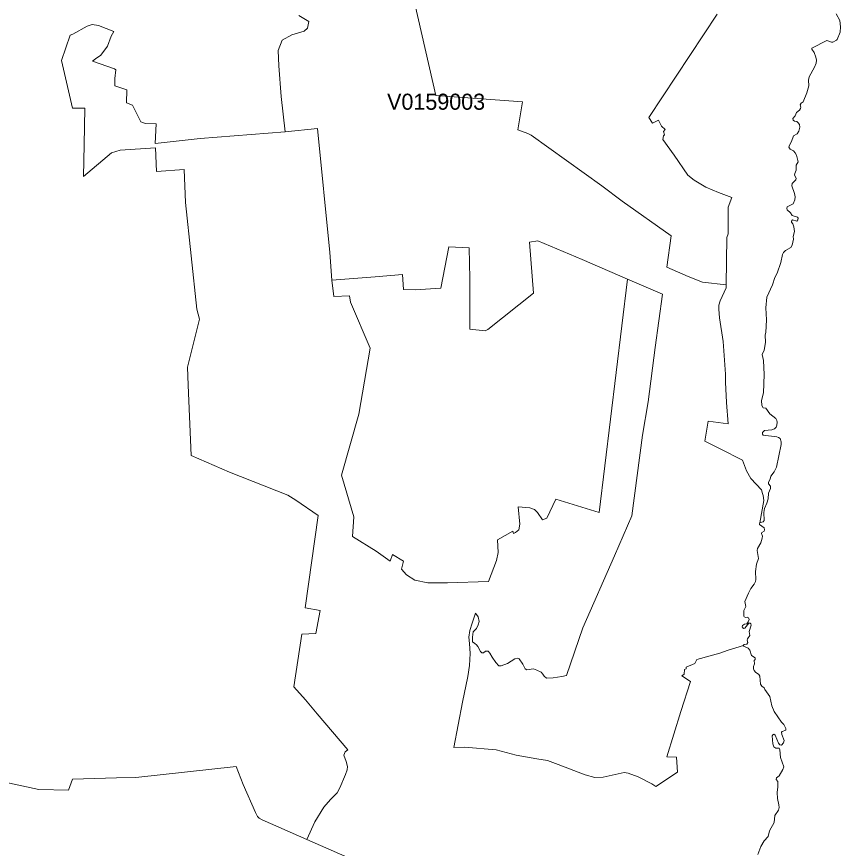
# Model space of a CAD drawing. Extents: x 369010 to 735936, y 6377141 to 6616555.
# Drawn here: x 512280 to 517405, y 6464806 to 6469982 of the extents above; entities that cross this region are included whole.
import ezdxf
from ezdxf.enums import TextEntityAlignment as Align

# ---------------------------------------------------------------- set-up
doc = ezdxf.new("R2010")
doc.units = 0
doc.header["$LTSCALE"] = 40
doc.layers.add('3', color=7, linetype='Continuous', lineweight=13)
doc.layers.add('4', color=7, linetype='Continuous')

msp = doc.modelspace()

# ---------------------------------------------------------------- linework, layer by layer
at = {"layer": '3'}
for points in [[(516656.16, 6467292.84), (516562.48, 6467339.01), (516583, 6467465.13), (516707.63, 6467447.09), (516696.04, 6467580.81), (516690.91, 6467706.1), (516690.91, 6467756.25), (516676.84, 6467960.64), (516652.85, 6468106.78), (516649.04, 6468160.74), (516649.04, 6468186.39), (516656.82, 6468212.05), (516694.06, 6468294.47), (516695.22, 6468312.51), (516546.26, 6468329.22), (516457.55, 6468365.3), (516324.82, 6468422.4), (516353.12, 6468616.54), (516047.93, 6468833.35), (515921.48, 6468929.5), (515482.07, 6469244.46), (515460.72, 6469254.39), (515397.66, 6469277.56), (515427.29, 6469451.01), (515144.61, 6469472.85), (514887.42, 6469490.4), (514643.13, 6470561.71)], [(514643.13, 6470561.71), (514887.42, 6469490.4)], [(512700.45, 6469184.38), (512704.25, 6469412.11), (512628.45, 6469412.11), (512560.1, 6469708.53), (512614.05, 6469866.75), (512629.94, 6469873.21), (512719.98, 6469922.2), (512750.76, 6469932.46), (512790.65, 6469927.33), (512885.81, 6469889.92), (512869.26, 6469859.47), (512844.77, 6469797.74), (512803.55, 6469741.14), (512771.45, 6469719.29), (512753.41, 6469705.06), (512889.78, 6469656.23), (512897.56, 6469651.1), (512891.44, 6469596.16), (512891.44, 6469551.14), (512966.08, 6469525.32), (512963.43, 6469445.55), (513000.84, 6469430.15), (513052.31, 6469327.21), (513082.76, 6469316.45), (513148.3, 6469313.97), (513141.84, 6469192.99), (513422.21, 6469222.61), (513951.66, 6469265.48), (513925.67, 6469484.61), (513912.27, 6469675.76), (513908.46, 6469770.93), (513932.79, 6469835.31), (513992.04, 6469868.74), (514069.66, 6469891.08), (514090.18, 6469909.12), (514099.12, 6469951.66), (514036.23, 6469988.9)], [(514036.23, 6469988.9), (514099.12, 6469951.66), (514090.18, 6469909.12), (514069.66, 6469891.08), (513992.04, 6469868.74), (513932.79, 6469835.31), (513908.46, 6469770.93), (513912.27, 6469675.76), (513925.67, 6469484.61), (513951.66, 6469265.48), (514152.41, 6469285.17), (514228.38, 6468513.43), (514240.96, 6468340.64), (514510.73, 6468362.32), (514681.53, 6468377.71), (514686.66, 6468283.87), (514759.98, 6468281.39), (514919.69, 6468292.65), (514968.35, 6468549.67), (515095.62, 6468543.38), (515099.43, 6468351.73), (515099.26, 6468036.11), (515195.58, 6468025.85), (515212.3, 6468034.96), (515494.98, 6468260.37), (515470.16, 6468577.48), (515522.95, 6468586.58), (515799.67, 6468469.73), (516081.2, 6468347.26), (516298.34, 6468254.58), (516253.82, 6467922.08), (516210.12, 6467583.96), (516173.22, 6467378.07), (516107.68, 6466875.77), (515999.77, 6466626.35), (515803.65, 6466178.99), (515700.7, 6465881.25), (515672.07, 6465875.96), (515617.45, 6465867.85), (515576.24, 6465864.04), (515562.01, 6465878.27), (515554.23, 6465889.69), (515544.63, 6465901.28), (515517.65, 6465915.35), (515495.81, 6465923.12), (515454.6, 6465916.67), (515444.34, 6465923.12), (515428.94, 6465951.43), (515405.77, 6465984.86), (515394.35, 6465989.99), (515380.12, 6465984.86), (515333.95, 6465956.56), (515295.38, 6465941), (515281.15, 6465941), (515261.95, 6465963.01), (515238.12, 6465996.11), (515224.05, 6466020.61), (515213.79, 6466033.35), (515198.23, 6466032.03), (515184.16, 6466023.09), (515173.9, 6466021.77), (515166.12, 6466030.87), (515149.41, 6466061.65), (515141.8, 6466071.91), (515131.53, 6466081.02), (515117.3, 6466091.28), (515116.14, 6466119.58), (515119.95, 6466153.01), (515140.47, 6466173.53)], [(514887.42, 6469490.4), (515144.61, 6469472.85), (515427.29, 6469451.01), (515397.66, 6469277.56), (515460.72, 6469254.39), (515482.07, 6469244.46), (515921.48, 6468929.5), (516047.93, 6468833.35), (516353.12, 6468616.54), (516324.82, 6468422.4), (516457.55, 6468365.3), (516546.26, 6468329.22), (516695.22, 6468312.51), (516698.36, 6468607.27), (516707.3, 6468629.12), (516707.79, 6468795.12), (516729.64, 6468856.85), (516646.06, 6468887.8), (516567.78, 6468919.91), (516494.46, 6468963.6), (516456.06, 6468995.71), (516371.99, 6469120.17), (516301.32, 6469217.81), (516303.8, 6469239.66), (516310.25, 6469246.11), (516303.8, 6469266.8), (516314.06, 6469279.55), (516292.21, 6469300.07), (516273.01, 6469337.47), (516237.1, 6469318.11), (516213.93, 6469354.19), (516639.28, 6469997.83)], [(516639.28, 6469997.83), (516213.93, 6469354.19), (516237.1, 6469318.11), (516273.01, 6469337.47), (516292.21, 6469300.07), (516314.06, 6469279.55), (516303.8, 6469266.8), (516310.25, 6469246.11), (516303.8, 6469239.66), (516301.32, 6469217.81), (516371.99, 6469120.17), (516456.06, 6468995.71), (516494.46, 6468963.6), (516567.78, 6468919.91), (516646.06, 6468887.8), (516729.64, 6468856.85), (516707.79, 6468795.12), (516707.3, 6468629.12), (516698.36, 6468607.27), (516695.22, 6468312.51), (516694.06, 6468294.47), (516656.82, 6468212.05), (516649.04, 6468186.39), (516649.04, 6468160.74), (516652.85, 6468106.78), (516676.84, 6467960.64), (516690.91, 6467756.25), (516690.91, 6467706.1), (516696.04, 6467580.81), (516707.63, 6467447.09), (516583, 6467465.13), (516562.48, 6467339.01), (516656.16, 6467292.84), (516795.68, 6467221.83), (516821.5, 6467154.97), (516848.47, 6467107.47), (516915.17, 6467036.64), (516920.47, 6467014.79), (516924.27, 6467002.05), (516928.91, 6466971.1), (516904.91, 6466830.91), (516908.88, 6466834.22), (516923.78, 6466838.69), (516930.73, 6466846.47), (516929.73, 6466896.12), (516932.71, 6466921.44), (516948.44, 6466954.21), (516955.88, 6466981.36), (516957.37, 6467015.62), (516970.12, 6467044.41), (516969.29, 6467060.47), (516958.2, 6467074.87), (516956.88, 6467084.63), (516967.3, 6467103.33), (516972.93, 6467122.7), (516992.63, 6467148.68), (517007.36, 6467176.98), (517037.15, 6467318.99), (517036.15, 6467335.37), (517029.53, 6467355.56), (517020.93, 6467362.68), (517009.01, 6467367.15), (516925.43, 6467376.75), (516919.8, 6467384.19), (516919.8, 6467393.13), (516933.87, 6467407.03), (516978.23, 6467411.17), (516995.11, 6467417.46), (517004.71, 6467426.73), (517010.34, 6467438.31), (517011.82, 6467457.35), (517010.67, 6467468.1), (517003.22, 6467481.18), (516965.48, 6467509.81), (516941.98, 6467544.57), (516924.44, 6467547.88), (516915.83, 6467561.95)], [(516915.83, 6467561.95), (516913.68, 6467592.89), (516926.92, 6467639.9), (516930.4, 6467755.09), (516927.09, 6467841.48), (516917.49, 6467879.22), (516929.9, 6467906.36), (516938.34, 6467954.36), (516936.35, 6468002.19), (516941.65, 6468015.92), (516945.29, 6468093.88), (516940.99, 6468168.68), (516948.27, 6468236.54), (516983.69, 6468313.33), (516997.26, 6468357.69), (517012.16, 6468384.83), (517035.33, 6468451.53), (517044.1, 6468501.18), (517051.21, 6468513.43), (517064.12, 6468525.68), (517096.73, 6468545.54), (517104.67, 6468559.6), (517112.45, 6468597.34), (517112.12, 6468612.9), (517120.23, 6468645), (517115.1, 6468674.46), (517109.47, 6468692.67), (517101.2, 6468701.94), (517100.53, 6468709.88), (517107.65, 6468716.17), (517133.3, 6468709.88), (517140.09, 6468716.5), (517141.91, 6468726.93), (517137.44, 6468734.71), (517104.18, 6468744.8), (517093.75, 6468759.7), (517074.39, 6468778.73), (517071.08, 6468787.67), (517074.39, 6468797.43), (517111.62, 6468815.97), (517121.72, 6468840.96), (517123.54, 6468860.32), (517119.9, 6468882.01), (517102.69, 6468929.34), (517104.84, 6468942.75), (517128.34, 6468966.58), (517129, 6468975.52), (517120.4, 6468994.55), (517120.89, 6469004.97), (517130.99, 6469026.66), (517130.99, 6469058.27), (517142.24, 6469078.79), (517131.82, 6469120.5), (517124.37, 6469134.23), (517113.11, 6469146.98), (517093.42, 6469157.07), (517084.15, 6469169.32), (517087.79, 6469182.73), (517101.69, 6469203.91), (517113.11, 6469239.82), (517136.28, 6469252.73), (517146.71, 6469269.95), (517152.34, 6469293.45), (517149.69, 6469309.5), (517143.07, 6469321.75), (517134.79, 6469328.87), (517118.74, 6469331.35), (517110.96, 6469337.31), (517109.8, 6469347.4), (517124.37, 6469364.28), (517132.97, 6469384.31), (517150.85, 6469400.36), (517155.98, 6469408.97), (517158.3, 6469418.24), (517155.32, 6469433.13), (517160.45, 6469442.4), (517172.86, 6469450.68), (517197.35, 6469506.95), (517209.27, 6469550.14), (517205.96, 6469586.39), (517210.1, 6469607.57), (517244.69, 6469667.49), (517253.96, 6469691.82), (517256.94, 6469710.35), (517252.96, 6469730.21), (517241.71, 6469758.85), (517226.48, 6469778.71), (517227.97, 6469785), (517321.48, 6469832.99), (517350.11, 6469822.23), (517358.72, 6469822.9), (517381.89, 6469834.98), (517384.04, 6469838.95), (517404.57, 6469885.95), (517404.9, 6469918.39), (517400.76, 6469958.28), (517379.57, 6469998.5)], [(512897.56, 6469651.1), (512889.78, 6469656.23), (512753.41, 6469705.06), (512771.45, 6469719.29), (512803.55, 6469741.14), (512844.77, 6469797.74), (512869.26, 6469859.47), (512885.81, 6469889.92), (512790.65, 6469927.33), (512750.76, 6469932.46), (512719.98, 6469922.2), (512629.94, 6469873.21), (512614.05, 6469866.75), (512560.1, 6469708.53), (512628.45, 6469412.11), (512704.25, 6469412.11), (512700.45, 6469184.38), (512696.14, 6468986.93), (512870.91, 6469134.9), (512924.87, 6469149.96), (513144.82, 6469165.35), (513151.28, 6469018.71), (513323.07, 6469030.3), (513330.85, 6468824.41), (513402.18, 6468161.24), (513418.73, 6468098.18), (513342.77, 6467801.1), (513346.74, 6467689.22), (513366.27, 6467251.46), (513604.26, 6467147.19), (513968.21, 6467003.87), (514018.35, 6466971.76), (514156.38, 6466877.42), (514076.28, 6466302.46), (514168.8, 6466285.74), (514141.82, 6466143.08), (514055.59, 6466137.78), (514004.29, 6465811.91), (514077.6, 6465729.65), (514150.92, 6465642.1), (514341.42, 6465418.5), (514324.7, 6465405.59), (514315.6, 6465384.91), (514329.83, 6465346.18), (514338.94, 6465315.23), (514337.61, 6465293.38), (514327.35, 6465264.92), (514291.1, 6465182.33), (514275.05, 6465151.88), (514233.84, 6465109.34), (514192.46, 6465062.84), (514135.7, 6464971.31), (514085.38, 6464861.09)], [(515096.78, 6465942.65), (515101.91, 6466017.3), (515098.1, 6466081.51), (515092.97, 6466120.74), (515100.58, 6466160.62), (515114.82, 6466206.96), (515135.34, 6466268.7), (515152.06, 6466245.53), (515158.51, 6466217.23), (515152.06, 6466196.7), (515140.47, 6466173.53), (515119.95, 6466153.01), (515116.14, 6466119.58), (515117.3, 6466091.28), (515131.53, 6466081.02), (515141.8, 6466071.91), (515149.41, 6466061.65), (515166.12, 6466030.87), (515173.9, 6466021.77), (515184.16, 6466023.09), (515198.23, 6466032.03), (515213.79, 6466033.35), (515224.05, 6466020.61), (515238.12, 6465996.11), (515261.95, 6465963.01), (515281.15, 6465941), (515295.38, 6465941), (515333.95, 6465956.56), (515380.12, 6465984.86), (515394.35, 6465989.99), (515405.77, 6465984.86), (515428.94, 6465951.43), (515444.34, 6465923.12), (515454.6, 6465916.67), (515495.81, 6465923.12), (515517.65, 6465915.35), (515544.63, 6465901.28), (515554.23, 6465889.69), (515562.01, 6465878.27), (515576.24, 6465864.04), (515617.45, 6465867.85), (515672.07, 6465875.96), (515700.7, 6465881.25), (515803.65, 6466178.99), (515999.77, 6466626.35), (516107.68, 6466875.77), (516173.22, 6467378.07), (516210.12, 6467583.96), (516253.82, 6467922.08), (516298.34, 6468254.58), (516081.2, 6468347.26), (515904.27, 6466896.12), (515634, 6466978.54), (515579.22, 6466861.2), (515550.92, 6466850.94), (515520.96, 6466895.63), (515502.92, 6466914.99), (515472.14, 6466925.25), (515400.15, 6466930.38), (515410.41, 6466823.63), (515404.12, 6466788.88), (515383.43, 6466772.16), (515372.01, 6466765.87), (515368.04, 6466779.94), (515272.71, 6466724.99), (515275.19, 6466647.87), (515266.25, 6466597.72), (515215.11, 6466466.64), (514960.73, 6466457.54), (514837.93, 6466458.7), (514758.32, 6466475.41), (514705.69, 6466507.52), (514674.74, 6466543.43), (514687.65, 6466593.58), (514618.31, 6466634.79), (514604.07, 6466592.26), (514517.68, 6466655.15), (514370.88, 6466746.67), (514378.82, 6466867.99), (514301.7, 6467127.83), (514408.28, 6467507), (514479.28, 6467918.94), (514356.64, 6468204.6), (514350.19, 6468244.48), (514253.7, 6468239.35), (514240.96, 6468340.64), (514228.38, 6468513.43), (514152.41, 6469285.17), (513951.66, 6469265.48), (513422.21, 6469222.61), (513141.84, 6469192.99), (513148.3, 6469313.97), (513082.76, 6469316.45), (513052.31, 6469327.21), (513000.84, 6469430.15), (512963.43, 6469445.55), (512966.08, 6469525.32), (512891.44, 6469551.14), (512891.44, 6469596.16), (512897.56, 6469651.1)], [(511975.54, 6465268.23), (512419.25, 6465172.4), (512602.47, 6465168.43), (512627.29, 6465237.11), (512901.2, 6465244.23), (513021.03, 6465247.21), (513645.14, 6465314.24), (513689.66, 6465202.69), (513765.79, 6465028.08), (513779.37, 6465004.41), (513789.79, 6464993.99), (513807.17, 6464983.39), (514085.38, 6464861.09), (514135.7, 6464971.31), (514192.46, 6465062.84), (514233.84, 6465109.34), (514275.05, 6465151.88), (514291.1, 6465182.33), (514327.35, 6465264.92), (514337.61, 6465293.38), (514338.94, 6465315.23), (514329.83, 6465346.18), (514315.6, 6465384.91), (514324.7, 6465405.59), (514341.42, 6465418.5), (514150.92, 6465642.1), (514077.6, 6465729.65), (514004.29, 6465811.91), (514055.59, 6466137.78), (514141.82, 6466143.08), (514168.8, 6466285.74), (514076.28, 6466302.46), (514156.38, 6466877.42), (514018.35, 6466971.76), (513968.21, 6467003.87), (513604.26, 6467147.19), (513366.27, 6467251.46), (513346.74, 6467689.22), (513342.77, 6467801.1), (513418.73, 6468098.18), (513402.18, 6468161.24), (513330.85, 6468824.41), (513323.07, 6469030.3), (513151.28, 6469018.71), (513144.82, 6469165.35), (512924.87, 6469149.96), (512870.91, 6469134.9), (512696.14, 6468986.93), (512700.45, 6469184.38)], [(515140.47, 6466173.53), (515152.06, 6466196.7), (515158.51, 6466217.23), (515152.06, 6466245.53), (515135.34, 6466268.7), (515114.82, 6466206.96), (515100.58, 6466160.62), (515092.97, 6466120.74), (515098.1, 6466081.51), (515101.91, 6466017.3), (515096.78, 6465942.65), (515086.52, 6465875.79), (515054.08, 6465714.76), (515001.12, 6465433.4), (515066.66, 6465434.72), (515263.44, 6465418.01), (515388.07, 6465385.07), (515516.66, 6465361.9), (515582.2, 6465351.64), (515649.56, 6465326.81), (515816.72, 6465262.43), (515877.13, 6465247.04), (515929.93, 6465249.69), (516059.02, 6465277), (516084.84, 6465273.19), (516147.73, 6465250.02), (516232.63, 6465206.33), (516255.97, 6465191.6), (516392.18, 6465280.31), (516384.56, 6465372.99), (516325.65, 6465374.81), (516411.87, 6465657.82), (516473.11, 6465845.01), (516417.83, 6465878.44), (516433.06, 6465888.87), (516434.38, 6465918.33), (516444.64, 6465922.3), (516445.97, 6465933.72), (516499.92, 6465955.56), (516512.66, 6465981.38), (516655.33, 6466021.27), (516707.79, 6466038.48), (516801.63, 6466067.11), (516800.64, 6466069.1), (516805.44, 6466075.06), (516823.32, 6466076.88), (516828.94, 6466085.82), (516824.81, 6466100.38), (516826.63, 6466109.81), (516842.51, 6466130.17), (516838.05, 6466154.83), (516850.62, 6466194.39), (516847.64, 6466203.99), (516844.33, 6466208.12), (516836.06, 6466206.63), (516810.74, 6466175.02), (516802.63, 6466173.86), (516793.36, 6466183.96), (516797, 6466192.9), (516808.59, 6466200.34), (516822.32, 6466203.99), (516831.59, 6466215.57), (516836.56, 6466229.8), (516833.91, 6466239.73), (516826.13, 6466245.36), (516816.03, 6466243.21), (516807.43, 6466245.86), (516804.61, 6466249.83), (516805.11, 6466286.41), (516817.69, 6466311.73), (516809.91, 6466342.68), (516833.91, 6466394.81), (516848.8, 6466422.12), (516869.66, 6466450.75), (516876.44, 6466466.31), (516878.93, 6466479.88), (516876.11, 6466529.03), (516882.9, 6466574.05), (516895.14, 6466608.81), (516886.37, 6466659.45), (516889.02, 6466672.03), (516909.87, 6466707.94), (516918.81, 6466736.25), (516919.97, 6466747.67), (516913.68, 6466764.88), (516915.83, 6466770.84), (516931.22, 6466780.1), (516933.71, 6466788.71), (516930.4, 6466800.3), (516902.43, 6466821.15), (516901.27, 6466827.94), (516904.91, 6466830.91), (516928.91, 6466971.1), (516924.27, 6467002.05), (516920.47, 6467014.79), (516915.17, 6467036.64), (516848.47, 6467107.47), (516821.5, 6467154.97), (516795.68, 6467221.83), (516656.16, 6467292.84)], [(516891.67, 6464767.91), (516910.54, 6464818.22), (516930.4, 6464851.98), (516956.71, 6464879.46), (516964.16, 6464914.21), (516993.12, 6464966.84), (516997.43, 6465009.38), (517019.44, 6465043.8), (517023.24, 6465059.36), (517022.91, 6465077.4), (517013.65, 6465115.3), (517011, 6465153.37), (517016.29, 6465189.28), (517015.13, 6465221.06), (517005.04, 6465234.13), (517006.69, 6465244.89), (517023.74, 6465256.14), (517046.91, 6465295.7), (517052.37, 6465313.41), (517032.18, 6465370.67), (517028.38, 6465419), (517023.24, 6465428.27), (517002.72, 6465429.92), (516991.96, 6465436.87), (516985.34, 6465455.41), (516980.71, 6465505.23), (516985.01, 6465512.67), (516991.96, 6465515.32), (516999.74, 6465510.03), (517019.11, 6465460.38), (517028.71, 6465449.62), (517038.8, 6465448.79), (517051.21, 6465462.03), (517055.85, 6465477.92), (517040.29, 6465514.99), (517039.46, 6465528.56), (517043.44, 6465533.53), (517065.78, 6465541.31), (517066.28, 6465550.58), (517054.19, 6465577.22), (517039.46, 6465590.46), (516993.45, 6465657.33), (516978.89, 6465692.58), (516966.48, 6465750.84), (516935.03, 6465794.53), (516930.73, 6465804.79), (516917.16, 6465814.39), (516907.89, 6465828.13), (516903.42, 6465877.28), (516897.3, 6465887.71), (516875.95, 6465902.93), (516868.5, 6465913.03), (516864.03, 6465923.79), (516864.53, 6465936.53), (516870.82, 6465953.25), (516868.5, 6465973.77), (516875.28, 6465981.88), (516874.13, 6465990.82), (516852.28, 6466005.71), (516841.52, 6466039.31), (516832.25, 6466052.05), (516803.12, 6466064.3), (516801.63, 6466067.11), (516707.79, 6466038.48), (516655.33, 6466021.27), (516512.66, 6465981.38), (516499.92, 6465955.56), (516445.97, 6465933.72), (516444.64, 6465922.3), (516434.38, 6465918.33), (516433.06, 6465888.87), (516417.83, 6465878.44), (516473.11, 6465845.01), (516411.87, 6465657.82), (516325.65, 6465374.81), (516384.56, 6465372.99), (516392.18, 6465280.31), (516255.97, 6465191.6), (516232.63, 6465206.33), (516147.73, 6465250.02), (516084.84, 6465273.19), (516059.02, 6465277), (515929.93, 6465249.69), (515877.13, 6465247.04), (515816.72, 6465262.43), (515649.56, 6465326.81), (515582.2, 6465351.64), (515516.66, 6465361.9), (515388.07, 6465385.07), (515263.44, 6465418.01), (515066.66, 6465434.72), (515001.12, 6465433.4), (515054.08, 6465714.76), (515086.52, 6465875.79), (515096.78, 6465942.65)], [(514525.29, 6464667.45), (514085.38, 6464861.09), (513807.17, 6464983.39), (513789.79, 6464993.99), (513779.37, 6465004.41), (513765.79, 6465028.08), (513689.66, 6465202.69), (513645.14, 6465314.24), (513021.03, 6465247.21), (512901.2, 6465244.23), (512627.29, 6465237.11), (512602.47, 6465168.43), (512419.25, 6465172.4), (511975.54, 6465268.23)], [(514085.38, 6464861.09), (514525.29, 6464667.45)]]:
    msp.add_lwpolyline(points, dxfattribs=at)
msp.add_lwpolyline([(514240.96, 6468340.64), (514253.7, 6468239.35), (514350.19, 6468244.48), (514356.64, 6468204.6), (514479.28, 6467918.94), (514408.28, 6467507), (514301.7, 6467127.83), (514378.82, 6466867.99), (514370.88, 6466746.67), (514517.68, 6466655.15), (514604.07, 6466592.26), (514618.31, 6466634.79), (514687.65, 6466593.58), (514674.74, 6466543.43), (514705.69, 6466507.52), (514758.32, 6466475.41), (514837.93, 6466458.7), (514960.73, 6466457.54), (515215.11, 6466466.64), (515266.25, 6466597.72), (515275.19, 6466647.87), (515272.71, 6466724.99), (515368.04, 6466779.94), (515372.01, 6466765.87), (515383.43, 6466772.16), (515404.12, 6466788.88), (515410.41, 6466823.63), (515400.15, 6466930.38), (515472.14, 6466925.25), (515502.92, 6466914.99), (515520.96, 6466895.63), (515550.92, 6466850.94), (515579.22, 6466861.2), (515634, 6466978.54), (515904.27, 6466896.12), (516081.2, 6468347.26), (515799.67, 6468469.73), (515522.95, 6468586.58), (515470.16, 6468577.48), (515494.98, 6468260.37), (515212.3, 6468034.96), (515195.58, 6468025.85), (515099.26, 6468036.11), (515099.43, 6468351.73), (515095.62, 6468543.38), (514968.35, 6468549.67), (514919.69, 6468292.65), (514759.98, 6468281.39), (514686.66, 6468283.87), (514681.53, 6468377.71), (514510.73, 6468362.32)], close=True, dxfattribs=at)

# ---------------------------------------------------------------- texts
at = {"layer": '4'}
msp.add_text('V0159003', height=100, dxfattribs=at).set_placement((514890.06, 6469402.25), align=Align.CENTER)

doc.saveas('drawing.dxf')
